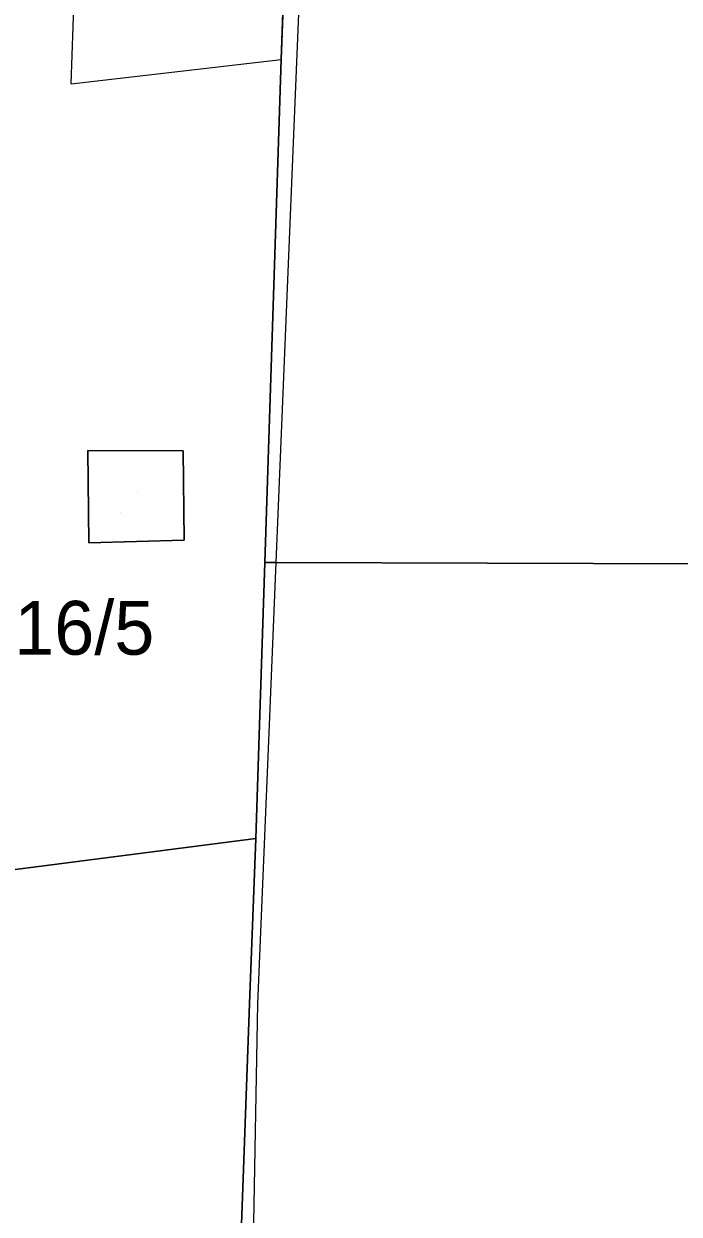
# Model space of a CAD drawing. Extents: x -263423 to -261326, y -1240067 to -1237864.
# Drawn here: x -263164.3 to -263139.93, y -1239228.86 to -1239184.65 of the extents above; entities that cross this region are included whole.
import ezdxf

# ---------------------------------------------------------------- set-up
doc = ezdxf.new("R2010")
doc.units = 0
for name, color, linetype in [('body_kn', 7, 'Continuous'), ('kladpar_druhypozemkov', 7, 'Continuous'), ('kladpar_hranice', 7, 'Continuous'), ('kladpar_parcelnecisla', 7, 'Continuous'), ('kladpar_plochy', 7, 'Continuous'), ('kladpar_sipky', 7, 'Continuous'), ('zappar_hrandruhpozemk', 7, 'Continuous')]:
    doc.layers.add(name, color=color, linetype=linetype)

msp = doc.modelspace()

# ---------------------------------------------------------------- linework, layer by layer
at = {"layer": 'body_kn'}
for p, q in [((-263154.73, -1239185.97), (-263154.73, -1239185.97)), ((-263154.73, -1239185.97), (-263154.73, -1239185.97)), ((-263162.53, -1239186.88), (-263162.53, -1239186.88)), ((-263161.92, -1239200.49), (-263161.92, -1239200.49)), ((-263158.37, -1239200.51), (-263158.37, -1239200.51)), ((-263158.37, -1239200.51), (-263158.37, -1239200.51)), ((-263161.88, -1239203.93), (-263161.88, -1239203.93)), ((-263158.33, -1239203.82), (-263158.33, -1239203.82)), ((-263155.33, -1239204.65), (-263155.33, -1239204.65)), ((-263154.93, -1239204.65), (-263154.93, -1239204.65)), ((-263154.93, -1239204.65), (-263154.93, -1239204.65)), ((-263155.53, -1239210.69), (-263155.53, -1239210.69)), ((-263155.18, -1239210.69), (-263155.18, -1239210.69)), ((-263155.67, -1239214.9), (-263155.67, -1239214.9)), ((-263155.67, -1239214.9), (-263155.67, -1239214.9)), ((-263155.9, -1239221.05), (-263155.9, -1239221.05)), ((-263155.61, -1239221.04), (-263155.61, -1239221.04))]:
    msp.add_line(p, q, dxfattribs=at)
at = {"layer": 'kladpar_druhypozemkov'}
msp.add_line((-263160.07, -1239202.01), (-263160.07, -1239202.01), dxfattribs=at)
at = {"layer": 'kladpar_hranice'}
for points in [[(-263154.73, -1239185.97), (-263154.11, -1239168.42), (-263153.81, -1239160.22), (-263153.45, -1239153.48), (-263153.18, -1239149.04), (-263152.61, -1239149.04), (-263138.73, -1239149.18), (-263139.08, -1239191.26), (-263139.19, -1239204.71), (-263154.93, -1239204.65), (-263155.33, -1239204.65), (-263154.73, -1239185.97)], [(-263170.07, -1239154.73), (-263153.45, -1239153.48), (-263153.81, -1239160.22), (-263163.32, -1239159.6), (-263163.75, -1239167.93), (-263161.91, -1239168), (-263154.11, -1239168.42), (-263154.73, -1239185.97), (-263155.33, -1239204.65), (-263155.53, -1239210.69), (-263155.67, -1239214.9), (-263193.18, -1239219.74)], [(-263161.92, -1239200.49), (-263161.88, -1239203.93), (-263158.33, -1239203.82), (-263158.37, -1239200.51), (-263161.92, -1239200.49)], [(-263158.37, -1239200.51), (-263158.33, -1239203.82), (-263161.88, -1239203.93), (-263161.92, -1239200.49), (-263158.37, -1239200.51)], [(-263109.67, -1239225.01), (-263109.94, -1239245.97), (-263139.94, -1239245.69), (-263143.91, -1239245.67), (-263152.04, -1239245.64), (-263156.06, -1239245.62), (-263156.8, -1239245.62), (-263155.9, -1239221.05), (-263155.67, -1239214.9), (-263155.53, -1239210.69), (-263155.33, -1239204.65), (-263154.93, -1239204.65), (-263139.19, -1239204.71), (-263139.24, -1239210.86), (-263139.33, -1239221.13), (-263139.36, -1239225.13), (-263109.67, -1239225.01)], [(-263155.67, -1239214.9), (-263155.9, -1239221.05), (-263156.8, -1239245.62), (-263156.89, -1239247.19), (-263178.43, -1239246.65), (-263180.53, -1239247.34), (-263182.31, -1239248.79), (-263183.09, -1239250.38), (-263189.81, -1239250.34), (-263192.57, -1239225.02), (-263193.18, -1239219.74), (-263155.67, -1239214.9)]]:
    msp.add_lwpolyline(points, dxfattribs=at)
at = {"layer": 'kladpar_plochy'}
for p, q in [((-263154.11, -1239168.42), (-263154.73, -1239185.97)), ((-263154.73, -1239185.97), (-263155.33, -1239204.65)), ((-263161.92, -1239200.49), (-263161.88, -1239203.93)), ((-263158.37, -1239200.51), (-263161.92, -1239200.49)), ((-263158.33, -1239203.82), (-263158.37, -1239200.51)), ((-263161.88, -1239203.93), (-263158.33, -1239203.82)), ((-263155.33, -1239204.65), (-263155.53, -1239210.69)), ((-263155.53, -1239210.69), (-263155.67, -1239214.9)), ((-263155.67, -1239214.9), (-263193.18, -1239219.74))]:
    msp.add_line(p, q, dxfattribs=at)
for points in [[(-263154.73, -1239185.97), (-263154.11, -1239168.42), (-263153.81, -1239160.22), (-263153.45, -1239153.48), (-263153.18, -1239149.04), (-263152.61, -1239149.04), (-263138.73, -1239149.18), (-263139.08, -1239191.26), (-263139.19, -1239204.71), (-263154.93, -1239204.65), (-263155.33, -1239204.65)], [(-263158.37, -1239200.51), (-263158.33, -1239203.82), (-263161.88, -1239203.93), (-263161.92, -1239200.49)], [(-263109.67, -1239225.01), (-263109.94, -1239245.97), (-263139.94, -1239245.69), (-263143.91, -1239245.67), (-263152.04, -1239245.64), (-263156.06, -1239245.62), (-263156.8, -1239245.62), (-263155.9, -1239221.05), (-263155.67, -1239214.9), (-263155.53, -1239210.69), (-263155.33, -1239204.65), (-263154.93, -1239204.65), (-263139.19, -1239204.71), (-263139.24, -1239210.86), (-263139.33, -1239221.13), (-263139.36, -1239225.13)], [(-263155.67, -1239214.9), (-263155.9, -1239221.05), (-263156.8, -1239245.62), (-263156.89, -1239247.19), (-263178.43, -1239246.65), (-263180.53, -1239247.34), (-263182.31, -1239248.79), (-263183.09, -1239250.38), (-263189.81, -1239250.34), (-263192.57, -1239225.02), (-263193.18, -1239219.74)]]:
    msp.add_lwpolyline(points, close=True, dxfattribs=at)
at = {"layer": 'kladpar_sipky'}
msp.add_line((-263160.69, -1239202.81), (-263160.69, -1239202.81), dxfattribs=at)
at = {"layer": 'zappar_hrandruhpozemk'}
for p, q in [((-263152.61, -1239149.04), (-263154.93, -1239204.65)), ((-263162.53, -1239186.88), (-263161.91, -1239168)), ((-263162.53, -1239186.88), (-263154.73, -1239185.97)), ((-263155.61, -1239221.04), (-263156.06, -1239245.62))]:
    msp.add_line(p, q, dxfattribs=at)
msp.add_lwpolyline([(-263154.93, -1239204.65), (-263155.18, -1239210.69), (-263155.61, -1239221.04)], dxfattribs=at)

# ---------------------------------------------------------------- texts
at = {"layer": 'kladpar_parcelnecisla'}
msp.add_text('316/5', height=2, dxfattribs=at).set_placement((-263166.137, -1239208.08))

doc.saveas('drawing.dxf')
